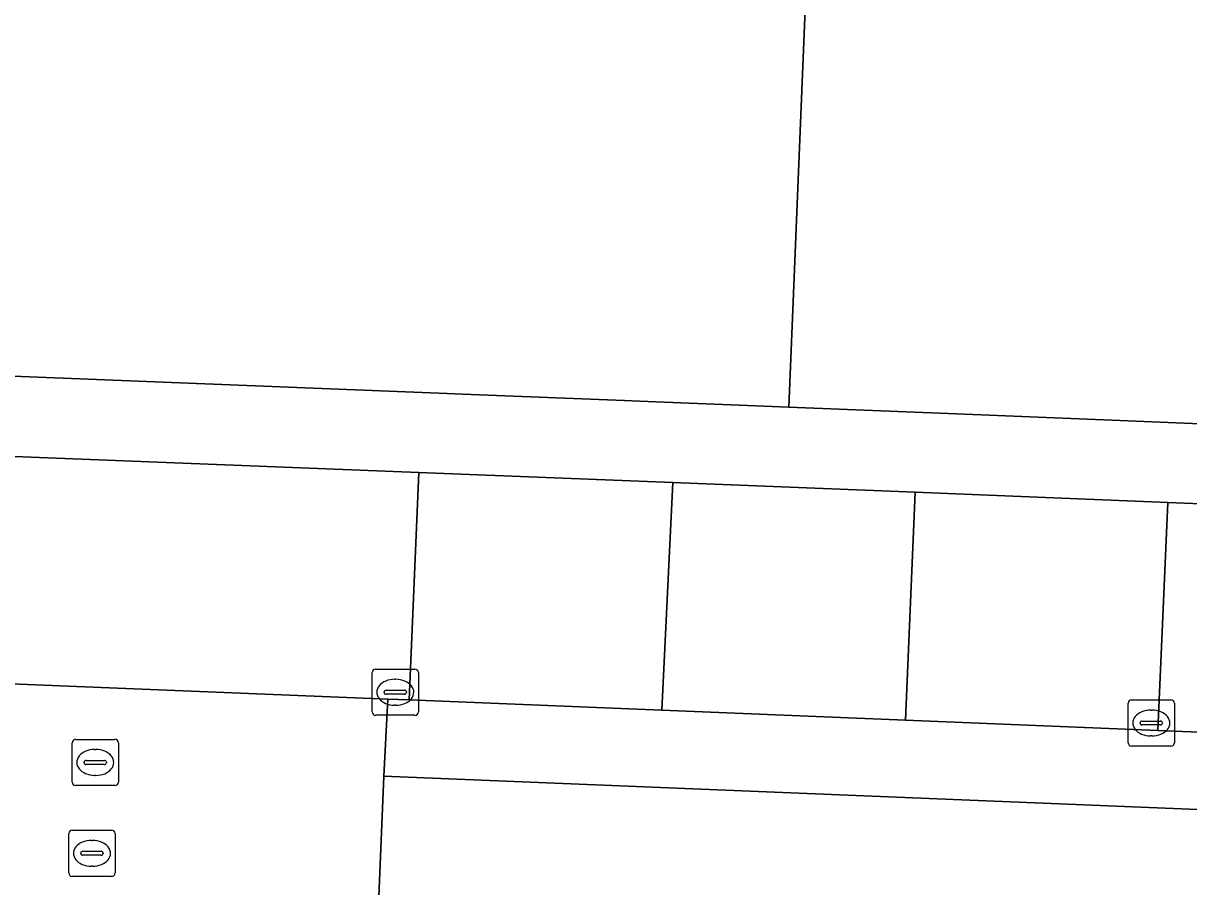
# Model space of a CAD drawing. Extents: x 160732 to 162107, y 387428 to 388479.
# Drawn here: x 161687.15 to 161712.38, y 387681.75 to 387700.44 of the extents above; entities that cross this region are included whole.
import ezdxf

# ---------------------------------------------------------------- set-up
doc = ezdxf.new("R2010")
doc.units = 0
for name, color, linetype in [('IMGEO_Erf', 7, 'Continuous'), ('IMGEO_Kolk', 7, 'Continuous'), ('IMGEO_Muur', 7, 'Continuous'), ('IMGEO_Pand', 7, 'Continuous'), ('IMGEO_Parkeervlak_open', 7, 'Continuous'), ('IMGEO_Rijbaan_lokaal_gesloten', 7, 'Continuous'), ('IMGEO_Rijbaan_lokaal_open', 7, 'Continuous'), ('IMGEO_Rioolput', 7, 'Continuous'), ('IMGEO_Voetpad_open', 7, 'Continuous')]:
    doc.layers.add(name, color=color, linetype=linetype)

msp = doc.modelspace()

# ---------------------------------------------------------------- linework, layer by layer
at = {"layer": 'IMGEO_Erf'}
msp.add_lwpolyline([(161682.768, 387692.969), (161696.327, 387692.43), (161696.661, 387692.417), (161700.168, 387692.278), (161700.493, 387692.265), (161703.725, 387692.136), (161704.128, 387701.983), (161689.582, 387702.579), (161650.114, 387704.195)], dxfattribs=at)
at = {"layer": 'IMGEO_Kolk'}
for p, q in [((161694.704, 387685.536), (161694.704, 387686.388)), ((161694.779, 387686.462), (161695.631, 387686.462)), ((161695.705, 387686.388), (161695.705, 387685.536)), ((161695.192, 387686.242), (161695.217, 387686.242)), ((161694.963, 387685.956), (161694.963, 387685.968)), ((161695.401, 387685.919), (161695.003, 387685.919)), ((161695.006, 387686.005), (161695.404, 387686.005)), ((161695.447, 387685.968), (161695.447, 387685.956)), ((161695.215, 387685.682), (161695.19, 387685.682)), ((161711.067, 387684.87), (161711.067, 387685.722)), ((161711.142, 387685.796), (161711.994, 387685.796)), ((161712.068, 387685.722), (161712.068, 387684.87)), ((161695.631, 387685.462), (161694.779, 387685.462)), ((161711.555, 387685.576), (161711.58, 387685.576)), ((161711.326, 387685.29), (161711.326, 387685.302)), ((161711.764, 387685.253), (161711.366, 387685.253)), ((161711.369, 387685.339), (161711.767, 387685.339)), ((161711.81, 387685.302), (161711.81, 387685.29)), ((161711.578, 387685.016), (161711.553, 387685.016)), ((161711.994, 387684.796), (161711.142, 387684.796))]:
    msp.add_line(p, q, dxfattribs=at)
for points in [[(161694.704, 387685.536), (161694.704, 387686.388)], [(161694.779, 387686.462), (161695.631, 387686.462)], [(161695.705, 387686.388), (161695.705, 387685.536)], [(161711.067, 387684.87), (161711.067, 387685.722)], [(161711.142, 387685.796), (161711.994, 387685.796)], [(161712.068, 387685.722), (161712.068, 387684.87)], [(161695.631, 387685.462), (161694.779, 387685.462)], [(161711.994, 387684.796), (161711.142, 387684.796)]]:
    msp.add_lwpolyline(points, dxfattribs=at)
for centre, radius, start, end in [((161694.781, 387686.386), 0.0765, 91.552, 178.448), ((161694.781, 387686.386), 0.0765, 91.552, 178.448), ((161695.629, 387686.386), 0.0765, 1.552, 88.448), ((161695.629, 387686.386), 0.0765, 1.552, 88.448), ((161695.003, 387685.965), 0.0403, 85.8775, 175.7526), ((161695, 387685.955), 0.0366, 178.938, 274.7102), ((161695.404, 387685.962), 0.043, 264.8664, 352.4533), ((161695.408, 387685.967), 0.0386, 1.7309, 96.639), ((161711.144, 387685.72), 0.0765, 91.552, 178.448), ((161711.144, 387685.72), 0.0765, 91.552, 178.448), ((161711.992, 387685.72), 0.0765, 1.552, 88.448), ((161711.992, 387685.72), 0.0765, 1.552, 88.448), ((161694.781, 387685.538), 0.0765, 181.552, 268.448), ((161694.781, 387685.538), 0.0765, 181.552, 268.448), ((161695.629, 387685.538), 0.0765, 271.552, 358.448), ((161695.629, 387685.538), 0.0765, 271.552, 358.448), ((161711.366, 387685.299), 0.0403, 85.8775, 175.7526), ((161711.363, 387685.289), 0.0366, 178.938, 274.7102), ((161711.767, 387685.296), 0.043, 264.8664, 352.4533), ((161711.771, 387685.301), 0.0386, 1.7309, 96.639), ((161711.144, 387684.872), 0.0765, 181.552, 268.448), ((161711.144, 387684.872), 0.0765, 181.552, 268.448), ((161711.992, 387684.872), 0.0765, 271.552, 358.448), ((161711.992, 387684.872), 0.0765, 271.552, 358.448)]:
    msp.add_arc(centre, radius, start, end, dxfattribs=at)
for centre, major_axis, ratio, start_param, end_param in [((161695.191, 387685.962), (-0.387, 0.002), 0.722429, 4.712389, 7.853982), ((161695.216, 387685.962), (-0.39, 0.002), 0.717154, 1.570796, 4.712389), ((161711.554, 387685.296), (-0.387, 0.002), 0.722429, 4.712389, 7.853982), ((161711.579, 387685.296), (-0.39, 0.002), 0.717154, 1.570796, 4.712389)]:
    msp.add_ellipse(centre, major_axis=major_axis, ratio=ratio, start_param=start_param, end_param=end_param, dxfattribs=at)
at = {"layer": 'IMGEO_Muur'}
for points in [[(161696.327, 387692.43), (161682.768, 387692.969)], [(161696.661, 387692.417), (161696.327, 387692.43)], [(161700.493, 387692.265), (161700.168, 387692.278)], [(161703.725, 387692.136), (161700.493, 387692.265)]]:
    msp.add_lwpolyline(points, dxfattribs=at)
at = {"layer": 'IMGEO_Pand'}
msp.add_lwpolyline([(161719.742, 387712.244), (161720.544, 387731.818), (161720.266, 387731.83), (161720.25, 387731.435), (161714.741, 387731.66), (161713.26, 387731.721), (161705.856, 387732.024), (161705.874, 387732.458), (161705.376, 387732.479), (161704.128, 387701.983), (161703.725, 387692.136), (161707.354, 387691.988), (161711.239, 387691.829), (161715.234, 387691.665), (161718.894, 387691.515)], close=True, dxfattribs=at)
at = {"layer": 'IMGEO_Parkeervlak_open'}
for points in [[(161695.717, 387690.719), (161686.041, 387691.105), (161685.932, 387688.05)], [(161684.417, 387686.543), (161684.404, 387686.247), (161695.044, 387685.814), (161695.503, 387685.795), (161695.717, 387690.719)]]:
    msp.add_lwpolyline(points, dxfattribs=at)
for points in [[(161706.457, 387690.291), (161701.212, 387690.5), (161700.974, 387685.572), (161706.249, 387685.358)], [(161721.89, 387689.675), (161711.927, 387690.073), (161711.709, 387685.136), (161721.708, 387684.729)]]:
    msp.add_lwpolyline(points, close=True, dxfattribs=at)
at = {"layer": 'IMGEO_Rijbaan_lokaal_gesloten'}
for points in [[(161693.449, 387679.87), (161694.721, 387679.829), (161694.847, 387681.529), (161694.959, 387684.148), (161695.044, 387685.814), (161684.404, 387686.247), (161678.079, 387686.504), (161677.365, 387686.533), (161677.299, 387684.851), (161677.235, 387681.573), (161677.17, 387679.932)], [(161726.139, 387682.869), (161694.959, 387684.148), (161694.847, 387681.529), (161731.772, 387680.042)]]:
    msp.add_lwpolyline(points, dxfattribs=at)
at = {"layer": 'IMGEO_Rijbaan_lokaal_open'}
msp.add_lwpolyline([(161726.756, 387684.523), (161721.708, 387684.729), (161711.709, 387685.136), (161706.249, 387685.358), (161700.974, 387685.572), (161695.503, 387685.795), (161695.044, 387685.814), (161694.959, 387684.148), (161726.139, 387682.869), (161741.763, 387682.241), (161741.805, 387683.269)], dxfattribs=at)
at = {"layer": 'IMGEO_Rioolput'}
for p, q in [((161688.21, 387684.016), (161688.21, 387684.868)), ((161688.285, 387684.942), (161689.137, 387684.942)), ((161689.211, 387684.868), (161689.211, 387684.016)), ((161688.698, 387684.722), (161688.723, 387684.722)), ((161688.469, 387684.436), (161688.469, 387684.448)), ((161688.907, 387684.399), (161688.509, 387684.399)), ((161688.512, 387684.485), (161688.91, 387684.485)), ((161688.953, 387684.448), (161688.953, 387684.436)), ((161688.721, 387684.162), (161688.696, 387684.162)), ((161689.137, 387683.942), (161688.285, 387683.942)), ((161688.139, 387682.049), (161688.139, 387682.901)), ((161688.214, 387682.975), (161689.066, 387682.975)), ((161689.14, 387682.901), (161689.14, 387682.049)), ((161688.627, 387682.755), (161688.652, 387682.755)), ((161688.398, 387682.469), (161688.398, 387682.481)), ((161688.836, 387682.432), (161688.438, 387682.432)), ((161688.441, 387682.518), (161688.839, 387682.518)), ((161688.882, 387682.481), (161688.882, 387682.469)), ((161688.65, 387682.195), (161688.625, 387682.195)), ((161689.066, 387681.975), (161688.214, 387681.975))]:
    msp.add_line(p, q, dxfattribs=at)
for points in [[(161688.21, 387684.016), (161688.21, 387684.868)], [(161688.285, 387684.942), (161689.137, 387684.942)], [(161689.211, 387684.868), (161689.211, 387684.016)], [(161689.137, 387683.942), (161688.285, 387683.942)], [(161688.139, 387682.049), (161688.139, 387682.901)], [(161688.214, 387682.975), (161689.066, 387682.975)], [(161689.14, 387682.901), (161689.14, 387682.049)], [(161689.066, 387681.975), (161688.214, 387681.975)]]:
    msp.add_lwpolyline(points, dxfattribs=at)
for centre, radius, start, end in [((161688.287, 387684.866), 0.0765, 91.552, 178.448), ((161688.287, 387684.866), 0.0765, 91.552, 178.448), ((161689.135, 387684.866), 0.0765, 1.552, 88.448), ((161689.135, 387684.866), 0.0765, 1.552, 88.448), ((161688.509, 387684.445), 0.0403, 85.8775, 175.7526), ((161688.506, 387684.435), 0.0366, 178.938, 274.7102), ((161688.91, 387684.442), 0.043, 264.8664, 352.4533), ((161688.914, 387684.447), 0.0386, 1.7309, 96.639), ((161688.287, 387684.018), 0.0765, 181.552, 268.448), ((161688.287, 387684.018), 0.0765, 181.552, 268.448), ((161689.135, 387684.018), 0.0765, 271.552, 358.448), ((161689.135, 387684.018), 0.0765, 271.552, 358.448), ((161688.216, 387682.899), 0.0765, 91.552, 178.448), ((161688.216, 387682.899), 0.0765, 91.552, 178.448), ((161689.064, 387682.899), 0.0765, 1.552, 88.448), ((161689.064, 387682.899), 0.0765, 1.552, 88.448), ((161688.438, 387682.478), 0.0403, 85.8775, 175.7526), ((161688.435, 387682.468), 0.0366, 178.938, 274.7102), ((161688.839, 387682.475), 0.043, 264.8664, 352.4533), ((161688.843, 387682.48), 0.0386, 1.7309, 96.639), ((161688.216, 387682.051), 0.0765, 181.552, 268.448), ((161688.216, 387682.051), 0.0765, 181.552, 268.448), ((161689.064, 387682.051), 0.0765, 271.552, 358.448), ((161689.064, 387682.051), 0.0765, 271.552, 358.448)]:
    msp.add_arc(centre, radius, start, end, dxfattribs=at)
for centre, major_axis, ratio, start_param, end_param in [((161688.697, 387684.442), (-0.387, 0.002), 0.722429, 4.712389, 7.853982), ((161688.722, 387684.442), (-0.39, 0.002), 0.717154, 1.570796, 4.712389), ((161688.626, 387682.475), (-0.387, 0.002), 0.722429, 4.712389, 7.853982), ((161688.651, 387682.475), (-0.39, 0.002), 0.717154, 1.570796, 4.712389)]:
    msp.add_ellipse(centre, major_axis=major_axis, ratio=ratio, start_param=start_param, end_param=end_param, dxfattribs=at)
at = {"layer": 'IMGEO_Voetpad_open'}
for points in [[(161620.755, 387693.71), (161627.677, 387693.434), (161635.16, 387693.135), (161640.534, 387692.921), (161652.616, 387692.439), (161659.694, 387692.156), (161662.19, 387692.057), (161668.72, 387691.796), (161678.273, 387691.415), (161683.101, 387691.223), (161686.041, 387691.105), (161695.717, 387690.719), (161701.212, 387690.5), (161706.457, 387690.291), (161711.927, 387690.073), (161721.89, 387689.675), (161726.935, 387689.474), (161736.906, 387689.076), (161740.574, 387688.93), (161740.407, 387684.993)], [(161743.842, 387690.494), (161740.382, 387690.636), (161733.58, 387690.914), (161726.208, 387691.216), (161722.383, 387691.372), (161718.894, 387691.515), (161715.234, 387691.665), (161711.239, 387691.829), (161707.354, 387691.988), (161703.725, 387692.136), (161700.493, 387692.265), (161700.168, 387692.278), (161696.661, 387692.417), (161696.327, 387692.43), (161682.768, 387692.969)]]:
    msp.add_lwpolyline(points, dxfattribs=at)
for points in [[(161701.212, 387690.5), (161695.717, 387690.719), (161695.503, 387685.795), (161700.974, 387685.572)], [(161711.927, 387690.073), (161706.457, 387690.291), (161706.249, 387685.358), (161711.709, 387685.136)]]:
    msp.add_lwpolyline(points, close=True, dxfattribs=at)

doc.saveas('drawing.dxf')
